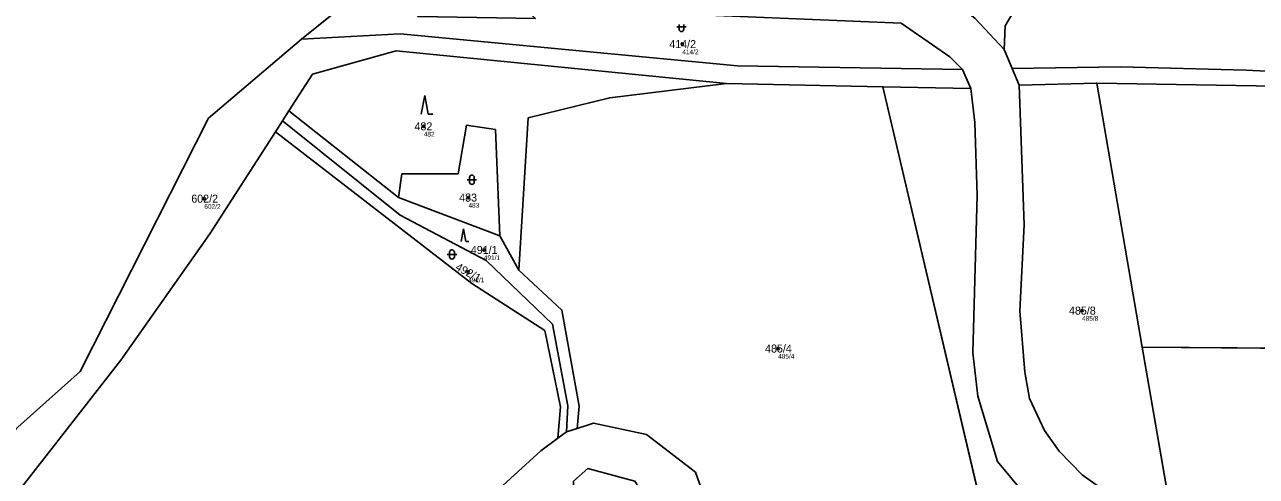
# Model space of a CAD drawing. Extents: x -766177 to -763254, y -1057727 to -1053915.
# Drawn here: x -764892.9 to -764631.2, y -1056114.7 to -1056018.6 of the extents above; entities that cross this region are included whole.
import ezdxf

# ---------------------------------------------------------------- set-up
doc = ezdxf.new("R2010")
doc.units = 0
for name, color, linetype in [('Vrstva 1', 7, 'Continuous'), ('Vrstva 2', 7, 'Continuous'), ('Vrstva 3', 7, 'Continuous'), ('Vrstva 50', 7, 'Continuous'), ('Vrstva 51', 7, 'Continuous')]:
    doc.layers.add(name, color=color, linetype=linetype)

msp = doc.modelspace()

# ---------------------------------------------------------------- linework, layer by layer
at = {"layer": 'Vrstva 1'}
for p, q in [((-764817.45, -1056008.3), (-764834.09, -1056021.68)), ((-764684.77, -1056023.88), (-764683.08, -1056027.96)), ((-764691.84, -1056032.2), (-764693.62, -1056028.17)), ((-764683.08, -1056027.96), (-764681.62, -1056031.48)), ((-764710.56, -1056031.82), (-764743.81, -1056031.14)), ((-764665.11, -1056031.04), (-764681.62, -1056031.48)), ((-764665.11, -1056031.04), (-764655.44, -1056087.17)), ((-764678.71, -1056167.5), (-764710.56, -1056031.82)), ((-764691.84, -1056032.2), (-764710.56, -1056031.82)), ((-764838.12, -1056039.06), (-764839.61, -1056041.38)), ((-764836.76, -1056036.94), (-764838.12, -1056039.06)), ((-764836.76, -1056036.94), (-764813.51, -1056055.36)), ((-764813.51, -1056055.36), (-764791.97, -1056063.54)), ((-764791.97, -1056063.54), (-764787.94, -1056070.86)), ((-764655.44, -1056087.17), (-764512.95, -1056088.4)), ((-764648.32, -1056128.54), (-764655.44, -1056087.17)), ((-764777.77, -1056105.19), (-764775.49, -1056104.47)), ((-764779.63, -1056106.55), (-764777.77, -1056105.19))]:
    msp.add_line(p, q, dxfattribs=at)
for points in [[(-764784.41, -1055975.24), (-764782.55, -1055979.01), (-764775.8, -1055986), (-764761.11, -1055993.16), (-764741.25, -1055999.17), (-764732.78, -1056001.43), (-764707.93, -1056006.34), (-764698.41, -1056011.33), (-764691.05, -1056017.24), (-764684.77, -1056023.88)], [(-764324.97, -1056026.21), (-764327.71, -1056019.8), (-764338.02, -1056018.36), (-764352.15, -1056003.4), (-764416.26, -1055974.94), (-764456.58, -1055980.11), (-764498.66, -1055977.15), (-764542.01, -1055975.2), (-764581.11, -1055986.52), (-764593.64, -1055997.61), (-764611.65, -1056004.04), (-764640.89, -1056005.39), (-764680.58, -1056012.09), (-764684.61, -1056018.88), (-764684.77, -1056023.88)], [(-764693.62, -1056028.17), (-764696.33, -1056025.43), (-764706.69, -1056018.29)], [(-764834.09, -1056021.68), (-764813.09, -1056020.53), (-764741.43, -1056027.39), (-764693.62, -1056028.17)], [(-764920.77, -1056135.05), (-764913.7, -1056126.01), (-764894.32, -1056104.21), (-764881.12, -1056092.37), (-764853.87, -1056038.5), (-764834.09, -1056021.68)], [(-764743.81, -1056031.14), (-764813.94, -1056024.16), (-764831.75, -1056029.15), (-764836.76, -1056036.94)], [(-764683.08, -1056027.96), (-764660.09, -1056027.57), (-764633.34, -1056028.3), (-764584.53, -1056030.67), (-764545.8, -1056036.84)], [(-764787.94, -1056070.86), (-764785.92, -1056038.41), (-764768.59, -1056034.14), (-764743.81, -1056031.14)], [(-764681.62, -1056031.48), (-764680.53, -1056061.2), (-764681.44, -1056079.49), (-764680.41, -1056092.54), (-764679.43, -1056098.14), (-764676.23, -1056104.94), (-764673.13, -1056109.33), (-764668.19, -1056114.38), (-764648.32, -1056128.54)], [(-764509.19, -1056046.93), (-764583.22, -1056034.01), (-764626.97, -1056031.69), (-764665.11, -1056031.04)], [(-764662.22, -1056173.93), (-764653.92, -1056171.9), (-764651.06, -1056169.87), (-764647.78, -1056164.8), (-764646.98, -1056159.02), (-764648.59, -1056148.06), (-764651.34, -1056141.14), (-764680.32, -1056118.63), (-764686.18, -1056111.55), (-764690.41, -1056097.59), (-764691.42, -1056088.43), (-764690.54, -1056054.85), (-764690.99, -1056039.44), (-764691.84, -1056032.2)], [(-764838.12, -1056039.06), (-764813.11, -1056059.1), (-764794.84, -1056068.79), (-764780.79, -1056082.29), (-764777.52, -1056099.69), (-764777.77, -1056105.19)], [(-764839.61, -1056041.38), (-764853.57, -1056063.11), (-764872.45, -1056089.98), (-764911.59, -1056139.99)], [(-764839.61, -1056041.38), (-764797.86, -1056073.64), (-764782.4, -1056083.66), (-764779.06, -1056099.87), (-764779.63, -1056106.55)], [(-764813.51, -1056055.36), (-764812.76, -1056050.37), (-764800.79, -1056050.31), (-764799.05, -1056040), (-764792.88, -1056040.91), (-764791.97, -1056063.54)], [(-764787.94, -1056070.86), (-764778.75, -1056079.33), (-764775.07, -1056099.72), (-764775.49, -1056104.47)], [(-764775.49, -1056104.47), (-764772.06, -1056103.4), (-764760.8, -1056105.81), (-764750.38, -1056113.79), (-764745.85, -1056126.65), (-764745.44, -1056131.22), (-764747.44, -1056141.7), (-764750.11, -1056148.6)], [(-764856.99, -1056195.66), (-764855.24, -1056185.22), (-764846.47, -1056171.66), (-764835.99, -1056157.92), (-764824.24, -1056145.58), (-764814.64, -1056137.91), (-764783.25, -1056109.22), (-764779.63, -1056106.55)], [(-764764.83, -1056148.58), (-764758.02, -1056138.96), (-764756.52, -1056128.69), (-764759.45, -1056121.65), (-764763.26, -1056115.73), (-764773.23, -1056112.98), (-764776.26, -1056115.7)]]:
    msp.add_lwpolyline(points, dxfattribs=at)
at = {"layer": 'Vrstva 3'}
for p, q in [((-764754.371, -1056019.101), (-764752.369, -1056019.101)), ((-764753.871, -1056018.601), (-764753.871, -1056019.602)), ((-764752.869, -1056019.602), (-764752.869, -1056018.601)), ((-764807.9, -1056033.67), (-764808.65, -1056037.67)), ((-764807.15, -1056037.67), (-764807.9, -1056033.67)), ((-764807.15, -1056037.67), (-764806.154, -1056037.67)), ((-764798.871, -1056051.601), (-764796.869, -1056051.601)), ((-764798.371, -1056051.101), (-764798.371, -1056052.102)), ((-764797.369, -1056052.102), (-764797.369, -1056051.101)), ((-764799.67, -1056062.04), (-764800.172, -1056064.72)), ((-764799.168, -1056064.72), (-764799.67, -1056062.04)), ((-764799.168, -1056064.72), (-764798.5, -1056064.72)), ((-764803.111, -1056067.481), (-764801.109, -1056067.481)), ((-764802.611, -1056066.981), (-764802.611, -1056067.982)), ((-764801.609, -1056067.982), (-764801.609, -1056066.981))]:
    msp.add_line(p, q, dxfattribs=at)
for centre, start, end in [((-764753.37, -1056019.6009), 180, 359.9878861), ((-764797.87, -1056051.1009), 0, 180), ((-764797.87, -1056052.1009), 180, 359.9878861), ((-764802.11, -1056066.9809), 0, 180), ((-764802.11, -1056067.9809), 180, 359.9878861)]:
    msp.add_arc(centre, 0.5, start, end, dxfattribs=at)
at = {"layer": 'Vrstva 50'}
for centre in [(-764753.17, -1056022.74994), (-764808.11, -1056040.23994), (-764798.61, -1056055.37994), (-764854.73, -1056055.61994), (-764795.34, -1056066.51994), (-764798.69, -1056071.24994), (-764668.25, -1056079.42994), (-764732.82, -1056087.48994)]:
    msp.add_circle(centre, 0.25, dxfattribs=at)
at = {"layer": 'Vrstva 51'}
for points in [[(-764894.32, -1056104.21), (-764881.12, -1056092.37), (-764853.87, -1056038.5), (-764834.09, -1056021.68), (-764817.45, -1056008.3), (-764832.23, -1055990.5), (-764840.61, -1055972.16), (-764846.44, -1055963.72), (-764853.19, -1055956.6), (-764868.45, -1055927.89), (-764868.82, -1055910.92), (-764872.09, -1055892.3), (-764857.94, -1055884.68), (-764855.75, -1055877.32), (-764878.73, -1055840.61), (-764925, -1055778.75)], [(-764275.74, -1056004.84), (-764324.97, -1056026.21), (-764348.18, -1056029.62), (-764361.09, -1056033.3), (-764395.04, -1056044.92), (-764481.92, -1056049.82), (-764498.65, -1056044.85), (-764520.24, -1056041.1), (-764533.99, -1056038.72), (-764545.8, -1056036.84), (-764584.53, -1056030.67), (-764633.34, -1056028.3), (-764660.09, -1056027.57), (-764683.08, -1056027.96), (-764681.62, -1056031.48), (-764665.11, -1056031.04), (-764626.97, -1056031.69), (-764583.22, -1056034.01), (-764509.19, -1056046.93), (-764481.62, -1056053.5), (-764387.55, -1056049.26), (-764348.39, -1056032.78), (-764325.1, -1056029.55), (-764311.94, -1056024.99)], [(-764691.05, -1056017.24), (-764684.77, -1056023.88), (-764684.61, -1056018.88), (-764680.58, -1056012.09)], [(-764680.58, -1056012.09), (-764684.61, -1056018.88), (-764684.77, -1056023.88), (-764683.08, -1056027.96), (-764660.09, -1056027.57), (-764633.34, -1056028.3), (-764584.53, -1056030.67), (-764545.8, -1056036.84), (-764518.83, -1056029.12), (-764494.36, -1056028.5), (-764445.93, -1056027.26), (-764374.61, -1056028.69), (-764365.82, -1056027.67), (-764324.97, -1056026.21), (-764327.71, -1056019.8), (-764338.02, -1056018.36)], [(-764706.69, -1056018.29), (-764696.33, -1056025.43), (-764693.62, -1056028.17), (-764691.84, -1056032.2), (-764690.99, -1056039.44), (-764690.54, -1056054.85), (-764691.42, -1056088.43), (-764690.41, -1056097.59), (-764686.18, -1056111.55), (-764680.32, -1056118.63)], [(-764648.32, -1056128.54), (-764668.19, -1056114.38), (-764673.13, -1056109.33), (-764676.23, -1056104.94), (-764679.43, -1056098.14), (-764680.41, -1056092.54), (-764681.44, -1056079.49), (-764680.53, -1056061.2), (-764681.62, -1056031.48), (-764683.08, -1056027.96), (-764684.77, -1056023.88), (-764691.05, -1056017.24)], [(-764745.85, -1056126.65), (-764750.38, -1056113.79), (-764760.8, -1056105.81), (-764772.06, -1056103.4), (-764775.49, -1056104.47), (-764777.77, -1056105.19), (-764779.63, -1056106.55), (-764783.25, -1056109.22), (-764814.64, -1056137.91)], [(-764776.26, -1056115.7), (-764773.23, -1056112.98), (-764763.26, -1056115.73)]]:
    msp.add_lwpolyline(points, dxfattribs=at)
for points in [[(-764747.74, -1056016.56), (-764791.56, -1056010.71), (-764784.39, -1056017.29), (-764809.31, -1056016.91), (-764815.47, -1056006.71), (-764817.45, -1056008.3), (-764834.09, -1056021.68), (-764813.09, -1056020.53), (-764741.43, -1056027.39), (-764693.62, -1056028.17), (-764696.33, -1056025.43), (-764706.69, -1056018.29)], [(-764917.78, -1056147.9), (-764911.59, -1056139.99), (-764872.45, -1056089.98), (-764853.57, -1056063.11), (-764839.61, -1056041.38), (-764838.12, -1056039.06), (-764836.76, -1056036.94), (-764831.75, -1056029.15), (-764813.94, -1056024.16), (-764743.81, -1056031.14), (-764710.56, -1056031.82), (-764691.84, -1056032.2), (-764693.62, -1056028.17), (-764741.43, -1056027.39), (-764813.09, -1056020.53), (-764834.09, -1056021.68), (-764853.87, -1056038.5), (-764881.12, -1056092.37), (-764894.32, -1056104.21), (-764913.7, -1056126.01), (-764920.77, -1056135.05), (-764926.19, -1056141.98)], [(-764787.94, -1056070.86), (-764785.92, -1056038.41), (-764768.59, -1056034.14), (-764743.81, -1056031.14), (-764813.94, -1056024.16), (-764831.75, -1056029.15), (-764836.76, -1056036.94), (-764813.51, -1056055.36), (-764812.76, -1056050.37), (-764800.79, -1056050.31), (-764799.05, -1056040), (-764792.88, -1056040.91), (-764791.97, -1056063.54)], [(-764698.97, -1056159.6), (-764678.71, -1056167.5), (-764710.56, -1056031.82), (-764743.81, -1056031.14), (-764768.59, -1056034.14), (-764785.92, -1056038.41), (-764787.94, -1056070.86), (-764778.75, -1056079.33), (-764775.07, -1056099.72), (-764775.49, -1056104.47), (-764772.06, -1056103.4), (-764760.8, -1056105.81), (-764750.38, -1056113.79), (-764745.85, -1056126.65), (-764745.44, -1056131.22), (-764747.44, -1056141.7), (-764750.11, -1056148.6), (-764708.23, -1056124.34)], [(-764680.53, -1056061.2), (-764681.44, -1056079.49), (-764680.41, -1056092.54), (-764679.43, -1056098.14), (-764676.23, -1056104.94), (-764673.13, -1056109.33), (-764668.19, -1056114.38), (-764648.32, -1056128.54), (-764655.44, -1056087.17), (-764665.11, -1056031.04), (-764681.62, -1056031.48)], [(-764518.49, -1056079.95), (-764528.5, -1056072.54), (-764529.29, -1056063.28), (-764520.18, -1056061.65), (-764511.34, -1056060.07), (-764509.19, -1056046.93), (-764583.22, -1056034.01), (-764626.97, -1056031.69), (-764665.11, -1056031.04), (-764655.44, -1056087.17), (-764512.95, -1056088.4)], [(-764662.22, -1056173.93), (-764653.92, -1056171.9), (-764651.06, -1056169.87), (-764647.78, -1056164.8), (-764646.98, -1056159.02), (-764648.59, -1056148.06), (-764651.34, -1056141.14), (-764680.32, -1056118.63), (-764686.18, -1056111.55), (-764690.41, -1056097.59), (-764691.42, -1056088.43), (-764690.54, -1056054.85), (-764690.99, -1056039.44), (-764691.84, -1056032.2), (-764710.56, -1056031.82), (-764678.71, -1056167.5)], [(-764779.06, -1056099.87), (-764779.63, -1056106.55), (-764777.77, -1056105.19), (-764777.52, -1056099.69), (-764780.79, -1056082.29), (-764794.84, -1056068.79), (-764813.11, -1056059.1), (-764838.12, -1056039.06), (-764839.61, -1056041.38), (-764797.86, -1056073.64), (-764782.4, -1056083.66)], [(-764777.77, -1056105.19), (-764775.49, -1056104.47), (-764775.07, -1056099.72), (-764778.75, -1056079.33), (-764787.94, -1056070.86), (-764791.97, -1056063.54), (-764813.51, -1056055.36), (-764836.76, -1056036.94), (-764838.12, -1056039.06), (-764813.11, -1056059.1), (-764794.84, -1056068.79), (-764780.79, -1056082.29), (-764777.52, -1056099.69)], [(-764872.45, -1056089.98), (-764911.59, -1056139.99), (-764893.52, -1056154.67), (-764890.44, -1056183.82), (-764856.99, -1056195.66), (-764855.24, -1056185.22), (-764846.47, -1056171.66), (-764835.99, -1056157.92), (-764824.24, -1056145.58), (-764814.64, -1056137.91), (-764783.25, -1056109.22), (-764779.63, -1056106.55), (-764779.06, -1056099.87), (-764782.4, -1056083.66), (-764797.86, -1056073.64), (-764839.61, -1056041.38), (-764853.57, -1056063.11)], [(-764813.51, -1056055.36), (-764791.97, -1056063.54), (-764792.88, -1056040.91), (-764799.05, -1056040), (-764800.79, -1056050.31), (-764812.76, -1056050.37)], [(-764611.06, -1056140.06), (-764574.95, -1056117.47), (-764532.55, -1056127.7), (-764496.91, -1056114.72), (-764512.95, -1056088.4), (-764655.44, -1056087.17), (-764648.32, -1056128.54), (-764644.54, -1056131.55), (-764636.2, -1056146.64), (-764624.43, -1056141.69)], [(-764763.26, -1056115.73), (-764773.23, -1056112.98), (-764776.26, -1056115.7), (-764776.34, -1056118.29), (-764783.32, -1056134.84), (-764764.83, -1056148.58), (-764758.02, -1056138.96), (-764756.52, -1056128.69), (-764759.45, -1056121.65)]]:
    msp.add_lwpolyline(points, close=True, dxfattribs=at)

# ---------------------------------------------------------------- texts
at = {"layer": 'Vrstva 2'}
for s, p in [('414/2', (-764755.943, -1056023.6)), ('482', (-764810.084, -1056041.09)), ('602/2', (-764857.503, -1056056.47)), ('483', (-764800.584, -1056056.23)), ('491/1', (-764798.113, -1056067.37)), ('485/8', (-764671.023, -1056080.28)), ('485/4', (-764735.593, -1056088.34))]:
    msp.add_text(s, height=1.699998, dxfattribs=at).set_placement(p)
msp.add_text('492/1', height=1.699998, rotation=331, dxfattribs=at).set_placement((-764801.527, -1056070.648))
at = {"layer": 'Vrstva 50'}
for s, p in [('414/2', (-764753.17, -1056024.906)), ('482', (-764808.11, -1056042.396)), ('602/2', (-764854.73, -1056057.776)), ('483', (-764798.61, -1056057.536)), ('491/1', (-764795.34, -1056068.676)), ('492/1', (-764798.69, -1056073.406)), ('485/8', (-764668.25, -1056081.586)), ('485/4', (-764732.82, -1056089.646))]:
    msp.add_text(s, height=0.999996, dxfattribs=at).set_placement(p)

doc.saveas('drawing.dxf')
